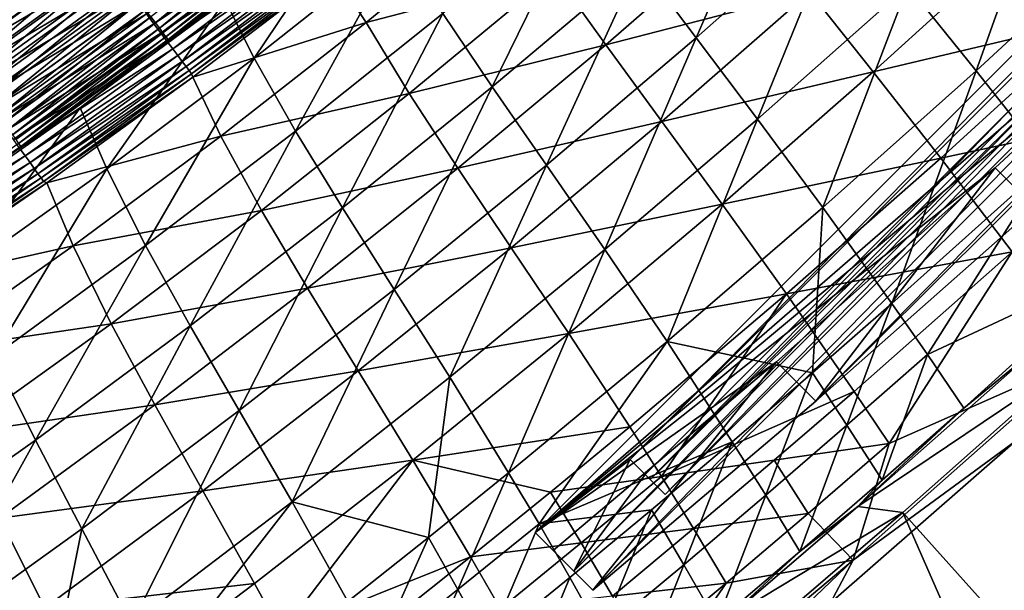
# Model space of a CAD drawing. Header units: metres. Extents: x -1 to 1402, y -1402 to 1.
# Tile 254 of 436: x 963 to 1034, y -1122 to -1082. Entities that reach past the tile are written whole.
import ezdxf

# ---------------------------------------------------------------- set-up
doc = ezdxf.new("R2010")
doc.units = ezdxf.units.M

msp = doc.modelspace()

# ---------------------------------------------------------------- linework, layer by layer
at = {"layer": 'None0'}
for points in [[(1018.079834, -1068.501099, -311.428162), (1007.734863, -1077.613281, -311.384033), (1011.798279, -1083.003296, -255.376282)], [(1018.079834, -1068.501099, -311.428162), (1011.798279, -1083.003296, -255.376282), (1022.329102, -1073.69165, -255.422134)], [(1037.46228, -1069.573853, -199.52623), (1026.915161, -1079.293945, -199.486191), (1031.81665, -1085.356567, -143.641724)], [(1037.46228, -1069.573853, -199.52623), (1031.81665, -1085.356567, -143.641724), (1042.592163, -1075.404663, -143.674484)], [(988.285339, -1072.401001, -468.780884), (978.108154, -1080.328491, -468.861053), (980.175354, -1084.443604, -423.484772)], [(988.285339, -1072.401001, -468.780884), (980.175354, -1084.443604, -423.484772), (990.524109, -1076.268799, -423.516235)], [(1004.022827, -1072.580933, -367.446075), (993.670288, -1081.249756, -367.405701), (997.204224, -1086.49939, -311.337006)], [(1004.022827, -1072.580933, -367.446075), (997.204224, -1086.49939, -311.337006), (1007.734863, -1077.613281, -311.384033)], [(985.75946, -1078.203247, -469.100159), (998.390137, -1073.5354, -423.829529), (988.190918, -1081.915771, -423.807892)], [(988.190918, -1081.915771, -423.807892), (998.390137, -1073.5354, -423.829529), (1001.6651, -1078.37085, -367.765228)], [(967.347046, -1074.239136, -491.407745), (957.02301, -1081.697266, -491.44046), (957.7005, -1082.646973, -490.335083)], [(967.347046, -1074.239136, -491.407745), (957.7005, -1082.646973, -490.335083), (968.048279, -1075.172119, -490.298584)], [(983.337708, -1074.152466, -484.037476), (973.021057, -1081.998657, -484.095551), (972.484802, -1081.2854, -485.60141)], [(973.128174, -1081.930542, -476.735565), (983.095703, -1073.642212, -478.187683), (972.795776, -1081.488281, -478.252319)], [(983.337708, -1074.152466, -484.037476), (983.846619, -1074.796265, -482.487061), (973.021057, -1081.998657, -484.095551)], [(973.128174, -1081.930542, -476.735565), (983.437439, -1074.074707, -476.667297), (983.095703, -1073.642212, -478.187683)], [(973.418518, -1082.316895, -475.19577), (983.437439, -1074.074707, -476.667297), (973.128174, -1081.930542, -476.735565)], [(973.418518, -1082.316895, -475.19577), (983.735535, -1074.451904, -475.123993), (983.437439, -1074.074707, -476.667297)], [(1022.329102, -1073.69165, -255.422134), (1011.798279, -1083.003296, -255.376282), (1016.18219, -1088.818359, -199.443268)], [(1022.329102, -1073.69165, -255.422134), (1016.18219, -1088.818359, -199.443268), (1026.915161, -1079.293945, -199.486191)], [(967.661011, -1074.869629, -494.773376), (957.321777, -1082.333252, -494.804749), (956.525208, -1081.216797, -495.883087)], [(968.455078, -1075.925781, -493.629211), (957.321777, -1082.333252, -494.804749), (967.661011, -1074.869629, -494.773376)], [(983.846619, -1074.796265, -482.487061), (973.515015, -1082.65564, -482.549164), (973.021057, -1081.998657, -484.095551)], [(973.666199, -1082.646362, -473.636902), (983.735535, -1074.451904, -475.123993), (973.418518, -1082.316895, -475.19577)], [(984.310364, -1075.382935, -480.89917), (973.515015, -1082.65564, -482.549164), (983.846619, -1074.796265, -482.487061)], [(973.666199, -1082.646362, -473.636902), (983.989441, -1074.773315, -473.561646), (983.735535, -1074.451904, -475.123993)], [(973.870605, -1082.918335, -472.062836), (983.989441, -1074.773315, -473.561646), (973.666199, -1082.646362, -473.636902)], [(973.870605, -1082.918335, -472.062836), (984.198486, -1075.037842, -471.984253), (983.989441, -1074.773315, -473.561646)], [(1001.6651, -1078.37085, -367.765228), (1015.721313, -1074.437012, -311.774292), (1005.325562, -1083.49231, -311.730988)], [(1005.325562, -1083.49231, -311.730988), (1015.721313, -1074.437012, -311.774292), (1019.922485, -1079.72229, -255.792694)], [(968.048279, -1075.172119, -490.298584), (957.7005, -1082.646973, -490.335083), (958.347778, -1083.554199, -489.177032)], [(968.048279, -1075.172119, -490.298584), (958.347778, -1083.554199, -489.177032), (968.718201, -1076.063354, -489.136658)], [(984.310364, -1075.382935, -480.89917), (973.965393, -1083.254639, -480.965302), (973.515015, -1082.65564, -482.549164)], [(974.031128, -1083.131836, -470.477478), (984.198486, -1075.037842, -471.984253), (973.870605, -1082.918335, -472.062836)], [(984.728149, -1075.911499, -479.277832), (973.965393, -1083.254639, -480.965302), (984.310364, -1075.382935, -480.89917)], [(974.031128, -1083.131836, -470.477478), (984.362122, -1075.244995, -470.395691), (984.198486, -1075.037842, -471.984253)], [(978.108154, -1080.328491, -468.861053), (984.362122, -1075.244995, -470.395691), (974.031128, -1083.131836, -470.477478)], [(1042.592163, -1075.404663, -143.674484), (1031.81665, -1085.356567, -143.641724), (1037.01062, -1091.925537, -87.917877)], [(968.455078, -1075.925781, -493.629211), (958.088623, -1083.407959, -493.66452), (957.321777, -1082.333252, -494.804749)], [(969.216492, -1076.938477, -492.42514), (958.088623, -1083.407959, -493.66452), (968.455078, -1075.925781, -493.629211)], [(968.718201, -1076.063354, -489.136658), (958.347778, -1083.554199, -489.177032), (958.963623, -1084.41748, -487.968872)], [(968.718201, -1076.063354, -489.136658), (958.963623, -1084.41748, -487.968872), (969.355408, -1076.911133, -487.924561)], [(984.728149, -1075.911499, -479.277832), (974.371399, -1083.794678, -479.347992), (973.965393, -1083.254639, -480.965302)], [(985.099243, -1076.380981, -477.627319), (974.371399, -1083.794678, -479.347992), (984.728149, -1075.911499, -479.277832)], [(985.099243, -1076.380981, -477.627319), (974.732422, -1084.27478, -477.701416), (974.371399, -1083.794678, -479.347992)], [(985.423035, -1076.790649, -475.951874), (974.732422, -1084.27478, -477.701416), (985.099243, -1076.380981, -477.627319)], [(990.524109, -1076.268799, -423.516235), (980.175354, -1084.443604, -423.484772), (983.136658, -1089.675293, -367.362823)], [(990.524109, -1076.268799, -423.516235), (983.136658, -1089.675293, -367.362823), (993.670288, -1081.249756, -367.405701)], [(1019.922485, -1079.72229, -255.792694), (1035.074829, -1075.770264, -199.923782), (1024.452759, -1085.424194, -199.884262)], [(1024.452759, -1085.424194, -199.884262), (1035.074829, -1075.770264, -199.923782), (1040.136963, -1081.711426, -144.101959)], [(969.216492, -1076.938477, -492.42514), (958.824097, -1084.438721, -492.464508), (958.088623, -1083.407959, -493.66452)], [(969.216492, -1076.938477, -492.42514), (969.943787, -1077.905884, -491.163757), (958.824097, -1084.438721, -492.464508)], [(969.355408, -1076.911133, -487.924561), (958.963623, -1084.41748, -487.968872), (959.546875, -1085.235107, -486.713196)], [(969.355408, -1076.911133, -487.924561), (959.546875, -1085.235107, -486.713196), (969.958679, -1077.713745, -486.664825)], [(985.423035, -1076.790649, -475.951874), (975.047791, -1084.694214, -476.029846), (974.732422, -1084.27478, -477.701416)], [(985.698914, -1077.139526, -474.255798), (975.047791, -1084.694214, -476.029846), (985.423035, -1076.790649, -475.951874)], [(969.958679, -1077.713745, -486.664825), (959.546875, -1085.235107, -486.713196), (960.096252, -1086.005127, -485.412537)], [(969.958679, -1077.713745, -486.664825), (960.096252, -1086.005127, -485.412537), (970.526794, -1078.469604, -485.360046)], [(985.698914, -1077.139526, -474.255798), (975.316772, -1085.052002, -474.337555), (975.047791, -1084.694214, -476.029846)], [(985.926025, -1077.42688, -472.543335), (975.316772, -1085.052002, -474.337555), (985.698914, -1077.139526, -474.255798)], [(985.926025, -1077.42688, -472.543335), (975.538818, -1085.347412, -472.628754), (975.316772, -1085.052002, -474.337555)], [(986.103882, -1077.651978, -470.818787), (975.538818, -1085.347412, -472.628754), (985.926025, -1077.42688, -472.543335)], [(986.103882, -1077.651978, -470.818787), (975.713257, -1085.579346, -470.907715), (975.538818, -1085.347412, -472.628754)], [(985.75946, -1078.203247, -469.100159), (975.713257, -1085.579346, -470.907715), (986.103882, -1077.651978, -470.818787)], [(1007.734863, -1077.613281, -311.384033), (997.204224, -1086.49939, -311.337006), (1001.083679, -1092.102417, -255.327484)], [(1007.734863, -1077.613281, -311.384033), (1001.083679, -1092.102417, -255.327484), (1011.798279, -1083.003296, -255.376282)], [(969.943787, -1077.905884, -491.163757), (959.526794, -1085.423584, -491.207336), (958.824097, -1084.438721, -492.464508)], [(969.943787, -1077.905884, -491.163757), (970.635681, -1078.82605, -489.8479), (959.526794, -1085.423584, -491.207336)], [(970.526794, -1078.469604, -485.360046), (960.096252, -1086.005127, -485.412537), (960.610596, -1086.726074, -484.069458)], [(970.526794, -1078.469604, -485.360046), (960.610596, -1086.726074, -484.069458), (971.058411, -1079.17688, -484.012787)], [(985.75946, -1078.203247, -469.100159), (975.796814, -1085.80127, -469.188904), (975.713257, -1085.579346, -470.907715)], [(975.796814, -1085.80127, -469.188904), (985.75946, -1078.203247, -469.100159), (988.190918, -1081.915771, -423.807892)], [(988.190918, -1081.915771, -423.807892), (1001.6651, -1078.37085, -367.765228), (991.278137, -1086.98584, -367.72821)], [(991.278137, -1086.98584, -367.72821), (1001.6651, -1078.37085, -367.765228), (1005.325562, -1083.49231, -311.730988)], [(970.635681, -1078.82605, -489.8479), (960.195435, -1086.360596, -489.895813), (959.526794, -1085.423584, -491.207336)], [(960.195435, -1086.360596, -489.895813), (970.635681, -1078.82605, -489.8479), (971.29071, -1079.697266, -488.480377)], [(971.058411, -1079.17688, -484.012787), (960.610596, -1086.726074, -484.069458), (961.088684, -1087.39624, -482.686493)], [(961.088684, -1087.39624, -482.686493), (971.552246, -1079.833984, -482.625641), (971.058411, -1079.17688, -484.012787)], [(960.828613, -1087.248047, -488.532684), (960.195435, -1086.360596, -489.895813), (971.29071, -1079.697266, -488.480377)], [(971.29071, -1079.697266, -488.480377), (971.907532, -1080.5177, -487.063934), (960.828613, -1087.248047, -488.532684)], [(961.529175, -1088.013672, -481.266205), (971.552246, -1079.833984, -482.625641), (961.088684, -1087.39624, -482.686493)], [(961.529175, -1088.013672, -481.266205), (972.007141, -1080.439087, -481.201172), (971.552246, -1079.833984, -482.625641)], [(1005.325562, -1083.49231, -311.730988), (1019.922485, -1079.72229, -255.792694), (1009.335205, -1088.972046, -255.748123)], [(1009.335205, -1088.972046, -255.748123), (1019.922485, -1079.72229, -255.792694), (1024.452759, -1085.424194, -199.884262)], [(1026.915161, -1079.293945, -199.486191), (1016.18219, -1088.818359, -199.443268), (1020.855164, -1095.124634, -143.606583)], [(1026.915161, -1079.293945, -199.486191), (1020.855164, -1095.124634, -143.606583), (1031.81665, -1085.356567, -143.641724)], [(971.907532, -1080.5177, -487.063934), (961.42511, -1088.083984, -487.120728), (960.828613, -1087.248047, -488.532684)], [(971.907532, -1080.5177, -487.063934), (972.484802, -1081.2854, -485.60141), (961.42511, -1088.083984, -487.120728)], [(961.931152, -1088.577026, -479.811401), (972.007141, -1080.439087, -481.201172), (961.529175, -1088.013672, -481.266205)], [(961.931152, -1088.577026, -479.811401), (972.421875, -1080.990967, -479.742157), (972.007141, -1080.439087, -481.201172)], [(978.108154, -1080.328491, -468.861053), (967.746704, -1087.998169, -468.952393), (969.651978, -1092.360474, -423.451355)], [(967.746704, -1087.998169, -468.952393), (978.108154, -1080.328491, -468.861053), (974.031128, -1083.131836, -470.477478)], [(978.108154, -1080.328491, -468.861053), (969.651978, -1092.360474, -423.451355), (980.175354, -1084.443604, -423.484772)], [(972.484802, -1081.2854, -485.60141), (961.983521, -1088.866577, -485.66272), (961.42511, -1088.083984, -487.120728)], [(962.293762, -1089.085327, -478.325714), (972.421875, -1080.990967, -479.742157), (961.931152, -1088.577026, -479.811401)], [(972.484802, -1081.2854, -485.60141), (973.021057, -1081.998657, -484.095551), (961.983521, -1088.866577, -485.66272)], [(962.293762, -1089.085327, -478.325714), (972.795776, -1081.488281, -478.252319), (972.421875, -1080.990967, -479.742157)], [(993.670288, -1081.249756, -367.405701), (983.136658, -1089.675293, -367.362823), (986.492859, -1095.155396, -311.287201)], [(993.670288, -1081.249756, -367.405701), (986.492859, -1095.155396, -311.287201), (997.204224, -1086.49939, -311.337006)], [(973.021057, -1081.998657, -484.095551), (962.502563, -1089.593994, -484.161438), (961.983521, -1088.866577, -485.66272)], [(962.616455, -1089.53772, -476.813049), (972.795776, -1081.488281, -478.252319), (962.293762, -1089.085327, -478.325714)], [(973.515015, -1082.65564, -482.549164), (962.502563, -1089.593994, -484.161438), (973.021057, -1081.998657, -484.095551)], [(962.616455, -1089.53772, -476.813049), (973.128174, -1081.930542, -476.735565), (972.795776, -1081.488281, -478.252319)], [(962.898743, -1089.93335, -475.277283), (973.128174, -1081.930542, -476.735565), (962.616455, -1089.53772, -476.813049)], [(962.898743, -1089.93335, -475.277283), (973.418518, -1082.316895, -475.19577), (973.128174, -1081.930542, -476.735565)], [(975.796814, -1085.80127, -469.188904), (988.190918, -1081.915771, -423.807892), (977.810059, -1090.028809, -423.785461)], [(977.810059, -1090.028809, -423.785461), (988.190918, -1081.915771, -423.807892), (991.278137, -1086.98584, -367.72821)], [(1024.452759, -1085.424194, -199.884262), (1040.136963, -1081.711426, -144.101959), (1029.284302, -1091.595703, -144.070358)], [(1029.284302, -1091.595703, -144.070358), (1040.136963, -1081.711426, -144.101959), (1045.503784, -1088.122437, -88.397797)], [(973.515015, -1082.65564, -482.549164), (962.980896, -1090.264282, -482.619659), (962.502563, -1089.593994, -484.161438)], [(963.139893, -1090.271362, -473.722321), (973.418518, -1082.316895, -475.19577), (962.898743, -1089.93335, -475.277283)], [(973.965393, -1083.254639, -480.965302), (962.980896, -1090.264282, -482.619659), (973.515015, -1082.65564, -482.549164)], [(963.139893, -1090.271362, -473.722321), (973.666199, -1082.646362, -473.636902), (973.418518, -1082.316895, -475.19577)], [(963.339478, -1090.551025, -472.152039), (973.666199, -1082.646362, -473.636902), (963.139893, -1090.271362, -473.722321)], [(963.339478, -1090.551025, -472.152039), (973.870605, -1082.918335, -472.062836), (973.666199, -1082.646362, -473.636902)], [(973.965393, -1083.254639, -480.965302), (963.417297, -1090.875977, -481.040375), (962.980896, -1090.264282, -482.619659)], [(963.496765, -1090.771484, -470.570313), (973.870605, -1082.918335, -472.062836), (963.339478, -1090.551025, -472.152039)], [(974.371399, -1083.794678, -479.347992), (963.417297, -1090.875977, -481.040375), (973.965393, -1083.254639, -480.965302)], [(963.496765, -1090.771484, -470.570313), (974.031128, -1083.131836, -470.477478), (973.870605, -1082.918335, -472.062836)], [(967.746704, -1087.998169, -468.952393), (974.031128, -1083.131836, -470.477478), (963.496765, -1090.771484, -470.570313)], [(1011.798279, -1083.003296, -255.376282), (1001.083679, -1092.102417, -255.327484), (1005.266418, -1098.143188, -199.397598)], [(1011.798279, -1083.003296, -255.376282), (1005.266418, -1098.143188, -199.397598), (1016.18219, -1088.818359, -199.443268)], [(974.371399, -1083.794678, -479.347992), (963.811035, -1091.427734, -479.427582), (963.417297, -1090.875977, -481.040375)], [(974.732422, -1084.27478, -477.701416), (963.811035, -1091.427734, -479.427582), (974.371399, -1083.794678, -479.347992)], [(991.278137, -1086.98584, -367.72821), (1005.325562, -1083.49231, -311.730988), (994.754639, -1092.319336, -311.685913)], [(994.754639, -1092.319336, -311.685913), (1005.325562, -1083.49231, -311.730988), (1009.335205, -1088.972046, -255.748123)], [(974.732422, -1084.27478, -477.701416), (964.161499, -1091.918823, -477.785522), (963.811035, -1091.427734, -479.427582)], [(975.047791, -1084.694214, -476.029846), (964.161499, -1091.918823, -477.785522), (974.732422, -1084.27478, -477.701416)], [(975.047791, -1084.694214, -476.029846), (964.467957, -1092.348389, -476.118378), (964.161499, -1091.918823, -477.785522)], [(975.316772, -1085.052002, -474.337555), (964.467957, -1092.348389, -476.118378), (975.047791, -1084.694214, -476.029846)], [(980.175354, -1084.443604, -423.484772), (969.651978, -1092.360474, -423.451355), (972.426514, -1097.854736, -367.317566)], [(980.175354, -1084.443604, -423.484772), (972.426514, -1097.854736, -367.317566), (983.136658, -1089.675293, -367.362823)], [(975.316772, -1085.052002, -474.337555), (964.729919, -1092.715454, -474.430359), (964.467957, -1092.348389, -476.118378)], [(975.538818, -1085.347412, -472.628754), (964.729919, -1092.715454, -474.430359), (975.316772, -1085.052002, -474.337555)], [(975.538818, -1085.347412, -472.628754), (964.946655, -1093.019165, -472.725708), (964.729919, -1092.715454, -474.430359)], [(975.713257, -1085.579346, -470.907715), (964.946655, -1093.019165, -472.725708), (975.538818, -1085.347412, -472.628754)], [(1009.335205, -1088.972046, -255.748123), (1024.452759, -1085.424194, -199.884262), (1013.657349, -1094.881836, -199.842987)], [(1013.657349, -1094.881836, -199.842987), (1024.452759, -1085.424194, -199.884262), (1029.284302, -1091.595703, -144.070358)], [(1031.81665, -1085.356567, -143.641724), (1020.855164, -1095.124634, -143.606583), (1025.78418, -1101.986328, -87.895401)], [(1031.81665, -1085.356567, -143.641724), (1025.78418, -1101.986328, -87.895401), (1037.01062, -1091.925537, -87.917877)], [(975.713257, -1085.579346, -470.907715), (965.117615, -1093.258667, -471.008667), (964.946655, -1093.019165, -472.725708)], [(975.796814, -1085.80127, -469.188904), (965.117615, -1093.258667, -471.008667), (975.713257, -1085.579346, -470.907715)], [(975.796814, -1085.80127, -469.188904), (965.359802, -1093.370361, -469.292145), (965.117615, -1093.258667, -471.008667)], [(965.359802, -1093.370361, -469.292145), (975.796814, -1085.80127, -469.188904), (977.810059, -1090.028809, -423.785461)], [(997.204224, -1086.49939, -311.337006), (986.492859, -1095.155396, -311.287201), (990.189209, -1100.984863, -255.275848)], [(997.204224, -1086.49939, -311.337006), (990.189209, -1100.984863, -255.275848), (1001.083679, -1092.102417, -255.327484)], [(977.810059, -1090.028809, -423.785461), (991.278137, -1086.98584, -367.72821), (980.709595, -1095.34668, -367.689758)], [(980.709595, -1095.34668, -367.689758), (991.278137, -1086.98584, -367.72821), (994.754639, -1092.319336, -311.685913)], [(967.746704, -1087.998169, -468.952393), (957.221741, -1095.395874, -469.054749), (958.960999, -1100.015869, -423.416107)], [(957.221741, -1095.395874, -469.054749), (967.746704, -1087.998169, -468.952393), (963.496765, -1090.771484, -470.570313)], [(967.746704, -1087.998169, -468.952393), (958.960999, -1100.015869, -423.416107), (969.651978, -1092.360474, -423.451355)], [(1029.284302, -1091.595703, -144.070358), (1045.503784, -1088.122437, -88.397797), (1034.387939, -1098.287964, -88.379356)], [(994.754639, -1092.319336, -311.685913), (1009.335205, -1088.972046, -255.748123), (998.573486, -1098.006226, -255.701721)], [(998.573486, -1098.006226, -255.701721), (1009.335205, -1088.972046, -255.748123), (1013.657349, -1094.881836, -199.842987)], [(1016.18219, -1088.818359, -199.443268), (1005.266418, -1098.143188, -199.397598), (1009.709595, -1104.705322, -143.569122)], [(1016.18219, -1088.818359, -199.443268), (1009.709595, -1104.705322, -143.569122), (1020.855164, -1095.124634, -143.606583)], [(983.136658, -1089.675293, -367.362823), (972.426514, -1097.854736, -367.317566), (975.604492, -1103.578491, -311.234741)], [(983.136658, -1089.675293, -367.362823), (975.604492, -1103.578491, -311.234741), (986.492859, -1095.155396, -311.287201)], [(965.359802, -1093.370361, -469.292145), (977.810059, -1090.028809, -423.785461), (967.247009, -1097.866089, -423.762238)], [(967.247009, -1097.866089, -423.762238), (977.810059, -1090.028809, -423.785461), (980.709595, -1095.34668, -367.689758)], [(963.811035, -1091.427734, -479.427582), (952.672668, -1098.239258, -481.12442), (963.417297, -1090.875977, -481.040375)], [(952.765686, -1098.156372, -470.674377), (963.496765, -1090.771484, -470.570313), (963.339478, -1090.551025, -472.152039)], [(957.221741, -1095.395874, -469.054749), (963.496765, -1090.771484, -470.570313), (952.765686, -1098.156372, -470.674377)], [(963.811035, -1091.427734, -479.427582), (953.05365, -1098.803101, -479.516754), (952.672668, -1098.239258, -481.12442)], [(964.161499, -1091.918823, -477.785522), (953.05365, -1098.803101, -479.516754), (963.811035, -1091.427734, -479.427582)], [(1013.657349, -1094.881836, -199.842987), (1029.284302, -1091.595703, -144.070358), (1018.254761, -1101.292969, -144.037354)], [(1018.254761, -1101.292969, -144.037354), (1029.284302, -1091.595703, -144.070358), (1034.387939, -1098.287964, -88.379356)], [(964.161499, -1091.918823, -477.785522), (953.393127, -1099.30542, -477.8797), (953.05365, -1098.803101, -479.516754)], [(964.467957, -1092.348389, -476.118378), (953.393127, -1099.30542, -477.8797), (964.161499, -1091.918823, -477.785522)], [(964.467957, -1092.348389, -476.118378), (953.690491, -1099.745361, -476.217499), (953.393127, -1099.30542, -477.8797)], [(964.729919, -1092.715454, -474.430359), (953.690491, -1099.745361, -476.217499), (964.467957, -1092.348389, -476.118378)], [(969.651978, -1092.360474, -423.451355), (958.960999, -1100.015869, -423.416107), (961.546265, -1105.784424, -367.27002)], [(969.651978, -1092.360474, -423.451355), (961.546265, -1105.784424, -367.27002), (972.426514, -1097.854736, -367.317566)], [(980.709595, -1095.34668, -367.689758), (994.754639, -1092.319336, -311.685913), (984.003967, -1100.906616, -311.639069)], [(984.003967, -1100.906616, -311.639069), (994.754639, -1092.319336, -311.685913), (998.573486, -1098.006226, -255.701721)], [(1001.083679, -1092.102417, -255.327484), (990.189209, -1100.984863, -255.275848), (994.170715, -1107.264648, -199.349243)], [(1001.083679, -1092.102417, -255.327484), (994.170715, -1107.264648, -199.349243), (1005.266418, -1098.143188, -199.397598)], [(1037.01062, -1091.925537, -87.917877), (1025.78418, -1101.986328, -87.895401), (1028.333374, -1105.643799, -60.102352)], [(1037.01062, -1091.925537, -87.917877), (1028.333374, -1105.643799, -60.102352), (1042.47168, -1099.044189, -32.345814)], [(964.729919, -1092.715454, -474.430359), (953.945129, -1100.12207, -474.534302), (953.690491, -1099.745361, -476.217499)], [(964.946655, -1093.019165, -472.725708), (953.945129, -1100.12207, -474.534302), (964.729919, -1092.715454, -474.430359)], [(964.946655, -1093.019165, -472.725708), (954.156372, -1100.43457, -472.834351), (953.945129, -1100.12207, -474.534302)], [(965.117615, -1093.258667, -471.008667), (954.156372, -1100.43457, -472.834351), (964.946655, -1093.019165, -472.725708)], [(965.117615, -1093.258667, -471.008667), (954.323608, -1100.682007, -471.121765), (954.156372, -1100.43457, -472.834351)], [(965.359802, -1093.370361, -469.292145), (954.323608, -1100.682007, -471.121765), (965.117615, -1093.258667, -471.008667)], [(965.359802, -1093.370361, -469.292145), (954.79187, -1100.647583, -469.406921), (954.323608, -1100.682007, -471.121765)], [(954.79187, -1100.647583, -469.406921), (965.359802, -1093.370361, -469.292145), (967.247009, -1097.866089, -423.762238)], [(967.247009, -1097.866089, -423.762238), (980.709595, -1095.34668, -367.689758), (969.959106, -1103.445313, -367.649933)], [(969.959106, -1103.445313, -367.649933), (980.709595, -1095.34668, -367.689758), (984.003967, -1100.906616, -311.639069)], [(986.492859, -1095.155396, -311.287201), (975.604492, -1103.578491, -311.234741), (979.117371, -1109.648071, -255.221466)], [(986.492859, -1095.155396, -311.287201), (979.117371, -1109.648071, -255.221466), (990.189209, -1100.984863, -255.275848)], [(998.573486, -1098.006226, -255.701721), (1013.657349, -1094.881836, -199.842987), (1002.687439, -1104.136108, -199.800003)], [(1002.687439, -1104.136108, -199.800003), (1013.657349, -1094.881836, -199.842987), (1018.254761, -1101.292969, -144.037354)], [(1020.855164, -1095.124634, -143.606583), (1009.709595, -1104.705322, -143.569122), (1020.100037, -1106.950562, -87.883568)], [(1020.855164, -1095.124634, -143.606583), (1020.100037, -1106.950562, -87.883568), (1025.78418, -1101.986328, -87.895401)], [(954.79187, -1100.647583, -469.406921), (967.247009, -1097.866089, -423.762238), (956.509888, -1105.426758, -423.738342)], [(956.509888, -1105.426758, -423.738342), (967.247009, -1097.866089, -423.762238), (969.959106, -1103.445313, -367.649933)], [(972.426514, -1097.854736, -367.317566), (961.546265, -1105.784424, -367.27002), (964.544495, -1111.764648, -311.179688)], [(972.426514, -1097.854736, -367.317566), (964.544495, -1111.764648, -311.179688), (975.604492, -1103.578491, -311.234741)], [(984.003967, -1100.906616, -311.639069), (998.573486, -1098.006226, -255.701721), (987.634338, -1106.815308, -255.653519)], [(987.634338, -1106.815308, -255.653519), (998.573486, -1098.006226, -255.701721), (1002.687439, -1104.136108, -199.800003)], [(1005.266418, -1098.143188, -199.397598), (994.170715, -1107.264648, -199.349243), (998.38208, -1114.094604, -143.529434)], [(1005.266418, -1098.143188, -199.397598), (998.38208, -1114.094604, -143.529434), (1009.709595, -1104.705322, -143.569122)], [(1018.254761, -1101.292969, -144.037354), (1034.387939, -1098.287964, -88.379356), (1023.088806, -1108.274658, -88.360092)], [(1034.387939, -1098.287964, -88.379356), (1025.581177, -1111.999756, -60.584484), (1023.088806, -1108.274658, -88.360092)], [(1034.387939, -1098.287964, -88.379356), (1039.310791, -1105.927368, -32.845219), (1025.581177, -1111.999756, -60.584484)], [(1042.47168, -1099.044189, -32.345814), (1028.333374, -1105.643799, -60.102352), (1030.934204, -1109.463989, -32.341137)], [(1036.050415, -1105.2854, -30.954941), (1042.47168, -1099.044189, -32.345814), (1030.934204, -1109.463989, -32.341137)], [(969.959106, -1103.445313, -367.649933), (984.003967, -1100.906616, -311.639069), (973.073486, -1109.246826, -311.590576)], [(973.073486, -1109.246826, -311.590576), (984.003967, -1100.906616, -311.639069), (987.634338, -1106.815308, -255.653519)], [(990.189209, -1100.984863, -255.275848), (979.117371, -1109.648071, -255.221466), (982.896667, -1116.17981, -199.298309)], [(990.189209, -1100.984863, -255.275848), (982.896667, -1116.17981, -199.298309), (994.170715, -1107.264648, -199.349243)], [(1002.687439, -1104.136108, -199.800003), (1018.254761, -1101.292969, -144.037354), (1007.048584, -1110.797852, -144.003006)], [(1007.048584, -1110.797852, -144.003006), (1018.254761, -1101.292969, -144.037354), (1009.306702, -1114.355713, -116.151505)], [(1018.254761, -1101.292969, -144.037354), (1023.088806, -1108.274658, -88.360092), (1009.306702, -1114.355713, -116.151505)], [(1025.78418, -1101.986328, -87.895401), (1020.100037, -1106.950562, -87.883568), (1022.573059, -1110.694702, -60.094677)], [(1025.78418, -1101.986328, -87.895401), (1022.573059, -1110.694702, -60.094677), (1028.333374, -1105.643799, -60.102352)], [(956.509888, -1105.426758, -423.738342), (969.959106, -1103.445313, -367.649933), (959.033813, -1111.280151, -367.608826)], [(959.033813, -1111.280151, -367.608826), (969.959106, -1103.445313, -367.649933), (973.073486, -1109.246826, -311.590576)], [(975.604492, -1103.578491, -311.234741), (964.544495, -1111.764648, -311.179688), (967.87262, -1118.087524, -255.164444)], [(975.604492, -1103.578491, -311.234741), (967.87262, -1118.087524, -255.164444), (979.117371, -1109.648071, -255.221466)], [(987.634338, -1106.815308, -255.653519), (1002.687439, -1104.136108, -199.800003), (991.541626, -1113.179565, -199.755356)], [(991.541626, -1113.179565, -199.755356), (1002.687439, -1104.136108, -199.800003), (1007.048584, -1110.797852, -144.003006)], [(1009.709595, -1104.705322, -143.569122), (998.38208, -1114.094604, -143.529434), (1000.556335, -1117.746582, -115.666985)], [(1014.368896, -1111.869873, -87.871338), (1009.709595, -1104.705322, -143.569122), (1000.556335, -1117.746582, -115.666985)], [(1009.709595, -1104.705322, -143.569122), (1014.368896, -1111.869873, -87.871338), (1020.100037, -1106.950562, -87.883568)], [(961.546265, -1105.784424, -367.27002), (953.318604, -1119.709473, -311.122162), (964.544495, -1111.764648, -311.179688)], [(1028.333374, -1105.643799, -60.102352), (1022.573059, -1110.694702, -60.094677), (1025.09082, -1114.610718, -32.338577)], [(1034.650146, -1111.811157, -32.132107), (1023.006714, -1120.336426, -32.845219), (1039.310791, -1105.927368, -32.845219)], [(1039.310791, -1105.927368, -32.845219), (1023.006714, -1120.336426, -32.845219), (1025.581177, -1111.999756, -60.584484)], [(1023.35199, -1116.508911, -30.953205), (1036.050415, -1105.2854, -30.954941), (1030.934204, -1109.463989, -32.341137)], [(1023.35199, -1116.508911, -30.953205), (1038.716431, -1106.165039, -29.54631), (1036.050415, -1105.2854, -30.954941)], [(1028.333374, -1105.643799, -60.102352), (1025.09082, -1114.610718, -32.338577), (1030.934204, -1109.463989, -32.341137)], [(1026.570435, -1116.934204, -29.547909), (1038.716431, -1106.165039, -29.54631), (1023.35199, -1116.508911, -30.953205)], [(1038.716431, -1106.165039, -29.54631), (1026.570435, -1116.934204, -29.547909), (1060.689697, -1155.011475)], [(973.073486, -1109.246826, -311.590576), (987.634338, -1106.815308, -255.653519), (976.518127, -1115.393311, -255.603607)], [(976.518127, -1115.393311, -255.603607), (987.634338, -1106.815308, -255.653519), (991.541626, -1113.179565, -199.755356)], [(994.170715, -1107.264648, -199.349243), (982.896667, -1116.17981, -199.298309), (992.650208, -1118.716553, -143.508774)], [(994.170715, -1107.264648, -199.349243), (992.650208, -1118.716553, -143.508774), (998.38208, -1114.094604, -143.529434)], [(1020.100037, -1106.950562, -87.883568), (1014.368896, -1111.869873, -87.871338), (1016.764771, -1115.70166, -60.086704)], [(1020.100037, -1106.950562, -87.883568), (1016.764771, -1115.70166, -60.086704), (1022.573059, -1110.694702, -60.094677)], [(1009.306702, -1114.355713, -116.151505), (1023.088806, -1108.274658, -88.360092), (1017.370911, -1113.199707, -88.350159)], [(1023.088806, -1108.274658, -88.360092), (1025.581177, -1111.999756, -60.584484), (1017.370911, -1113.199707, -88.350159)], [(959.033813, -1111.280151, -367.608826), (973.073486, -1109.246826, -311.590576), (961.969177, -1117.338013, -311.540497)], [(961.969177, -1117.338013, -311.540497), (973.073486, -1109.246826, -311.590576), (976.518127, -1115.393311, -255.603607)], [(1030.934204, -1109.463989, -32.341137), (1025.09082, -1114.610718, -32.338577), (1023.35199, -1116.508911, -30.953205)], [(979.117371, -1109.648071, -255.221466), (967.87262, -1118.087524, -255.164444), (971.447632, -1124.884155, -199.244888)], [(979.117371, -1109.648071, -255.221466), (971.447632, -1124.884155, -199.244888), (982.896667, -1116.17981, -199.298309)], [(991.541626, -1113.179565, -199.755356), (1007.048584, -1110.797852, -144.003006), (1001.379272, -1115.47644, -143.985321)], [(1001.379272, -1115.47644, -143.985321), (1007.048584, -1110.797852, -144.003006), (1009.306702, -1114.355713, -116.151505)], [(1022.573059, -1110.694702, -60.094677), (1016.764771, -1115.70166, -60.086704), (1019.198059, -1119.714355, -32.335873)], [(1022.573059, -1110.694702, -60.094677), (1019.198059, -1119.714355, -32.335873), (1025.09082, -1114.610718, -32.338577)], [(964.544495, -1111.764648, -311.179688), (953.318604, -1119.709473, -311.122162), (956.459717, -1126.298828, -255.104904)], [(964.544495, -1111.764648, -311.179688), (956.459717, -1126.298828, -255.104904), (967.87262, -1118.087524, -255.164444)], [(1000.556335, -1117.746582, -115.666985), (1008.591064, -1116.743774, -87.858719), (1014.368896, -1111.869873, -87.871338)], [(1008.591064, -1116.743774, -87.858719), (1010.908752, -1120.664307, -60.078438), (1014.368896, -1111.869873, -87.871338)], [(1014.368896, -1111.869873, -87.871338), (1010.908752, -1120.664307, -60.078438), (1016.764771, -1115.70166, -60.086704)], [(1017.370911, -1113.199707, -88.350159), (1025.581177, -1111.999756, -60.584484), (1019.786255, -1117.010742, -60.579006)], [(1025.581177, -1111.999756, -60.584484), (1023.006714, -1120.336426, -32.845219), (1019.786255, -1117.010742, -60.579006)], [(1034.650146, -1111.811157, -32.132107), (1061.18103, -1155.610107, -3), (1021.389038, -1123.380371, -32.133934)], [(1034.650146, -1111.811157, -32.132107), (1021.389038, -1123.380371, -32.133934), (1023.006714, -1120.336426, -32.845219)], [(976.518127, -1115.393311, -255.603607), (991.541626, -1113.179565, -199.755356), (980.22052, -1122.007202, -199.709122)], [(980.22052, -1122.007202, -199.709122), (991.541626, -1113.179565, -199.755356), (982.145569, -1125.527344, -171.803787)], [(991.541626, -1113.179565, -199.755356), (995.665833, -1120.10498, -143.967316), (982.145569, -1125.527344, -171.803787)], [(995.665833, -1120.10498, -143.967316), (991.541626, -1113.179565, -199.755356), (1001.379272, -1115.47644, -143.985321)], [(1009.306702, -1114.355713, -116.151505), (1017.370911, -1113.199707, -88.350159), (1011.607727, -1118.078491, -88.340034)], [(1011.607727, -1118.078491, -88.340034), (1017.370911, -1113.199707, -88.350159), (1019.786255, -1117.010742, -60.579006)], [(998.38208, -1114.094604, -143.529434), (992.650208, -1118.716553, -143.508774), (994.757874, -1122.445313, -115.649658)], [(998.38208, -1114.094604, -143.529434), (994.757874, -1122.445313, -115.649658), (1000.556335, -1117.746582, -115.666985)], [(1001.379272, -1115.47644, -143.985321), (1009.306702, -1114.355713, -116.151505), (1003.570801, -1119.107544, -116.137184)], [(1003.570801, -1119.107544, -116.137184), (1009.306702, -1114.355713, -116.151505), (1011.607727, -1118.078491, -88.340034)], [(1025.09082, -1114.610718, -32.338577), (1019.198059, -1119.714355, -32.335873), (1023.35199, -1116.508911, -30.953205)], [(961.969177, -1117.338013, -311.540497), (976.518127, -1115.393311, -255.603607), (965.229309, -1123.737427, -255.552094)], [(965.229309, -1123.737427, -255.552094), (976.518127, -1115.393311, -255.603607), (980.22052, -1122.007202, -199.709122)], [(995.665833, -1120.10498, -143.967316), (1001.379272, -1115.47644, -143.985321), (1003.570801, -1119.107544, -116.137184)], [(1016.764771, -1115.70166, -60.086704), (1010.908752, -1120.664307, -60.078438), (1013.256165, -1124.774414, -32.333012)], [(1016.764771, -1115.70166, -60.086704), (1013.256165, -1124.774414, -32.333012), (1019.198059, -1119.714355, -32.335873)], [(982.896667, -1116.17981, -199.298309), (971.447632, -1124.884155, -199.244888), (973.301636, -1128.500854, -171.328217)], [(986.873291, -1123.289307, -143.487564), (982.896667, -1116.17981, -199.298309), (973.301636, -1128.500854, -171.328217)], [(982.896667, -1116.17981, -199.298309), (986.873291, -1123.289307, -143.487564), (992.650208, -1118.716553, -143.508774)], [(1023.35199, -1116.508911, -30.953205), (1019.198059, -1119.714355, -32.335873), (1014.048523, -1124.475098, -30.951811)], [(1014.048523, -1124.475098, -30.951811), (1026.570435, -1116.934204, -29.547909), (1023.35199, -1116.508911, -30.953205)], [(1008.591064, -1116.743774, -87.858719), (1000.556335, -1117.746582, -115.666985), (1002.766357, -1121.571899, -87.845711)], [(1005.004761, -1125.582153, -60.069878), (1008.591064, -1116.743774, -87.858719), (1002.766357, -1121.571899, -87.845711)], [(1010.908752, -1120.664307, -60.078438), (1008.591064, -1116.743774, -87.858719), (1005.004761, -1125.582153, -60.069878)], [(1019.786255, -1117.010742, -60.579006), (1013.945007, -1121.976563, -60.573406), (1011.607727, -1118.078491, -88.340034)], [(1023.006714, -1120.336426, -32.845219), (1013.945007, -1121.976563, -60.573406), (1019.786255, -1117.010742, -60.579006)], [(1015.506348, -1126.421509, -29.549511), (1026.570435, -1116.934204, -29.547909), (1014.048523, -1124.475098, -30.951811)], [(1026.570435, -1116.934204, -29.547909), (1015.506348, -1126.421509, -29.549511), (1048.03186, -1165.883911)], [(1026.570435, -1116.934204, -29.547909), (1048.03186, -1165.883911), (1060.689697, -1155.011475)], [(950.697205, -1125.178833, -311.488922), (961.969177, -1117.338013, -311.540497), (965.229309, -1123.737427, -255.552094)], [(1000.556335, -1117.746582, -115.666985), (994.757874, -1122.445313, -115.649658), (996.894897, -1126.353882, -87.832314)], [(1002.766357, -1121.571899, -87.845711), (1000.556335, -1117.746582, -115.666985), (996.894897, -1126.353882, -87.832314)], [(967.87262, -1118.087524, -255.164444), (956.459717, -1126.298828, -255.104904), (965.658752, -1129.155762, -199.217285)], [(967.87262, -1118.087524, -255.164444), (965.658752, -1129.155762, -199.217285), (971.447632, -1124.884155, -199.244888)], [(1011.607727, -1118.078491, -88.340034), (1005.799316, -1122.910522, -88.329712), (1003.570801, -1119.107544, -116.137184)], [(1013.945007, -1121.976563, -60.573406), (1005.799316, -1122.910522, -88.329712), (1011.607727, -1118.078491, -88.340034)], [(992.650208, -1118.716553, -143.508774), (986.873291, -1123.289307, -143.487564), (988.913757, -1127.096191, -115.631874)], [(992.650208, -1118.716553, -143.508774), (988.913757, -1127.096191, -115.631874), (994.757874, -1122.445313, -115.649658)], [(1003.570801, -1119.107544, -116.137184), (997.790405, -1123.810791, -116.122604), (995.665833, -1120.10498, -143.967316)], [(1005.799316, -1122.910522, -88.329712), (997.790405, -1123.810791, -116.122604), (1003.570801, -1119.107544, -116.137184)], [(1019.198059, -1119.714355, -32.335873), (1013.256165, -1124.774414, -32.333012), (1014.048523, -1124.475098, -30.951811)], [(995.665833, -1120.10498, -143.967316), (989.908508, -1124.682861, -143.949005), (982.145569, -1125.527344, -171.803787)], [(997.790405, -1123.810791, -116.122604), (989.908508, -1124.682861, -143.949005), (995.665833, -1120.10498, -143.967316)], [(1023.006714, -1120.336426, -32.845219), (1008.430603, -1134.269287, -32.13591), (1004.112549, -1136.21814, -32.845226)], [(1023.006714, -1120.336426, -32.845219), (1004.112549, -1136.21814, -32.845226), (1013.945007, -1121.976563, -60.573406)], [(1007.265076, -1129.790405, -32.329994), (1010.908752, -1120.664307, -60.078438), (1005.004761, -1125.582153, -60.069878)], [(1013.256165, -1124.774414, -32.333012), (1010.908752, -1120.664307, -60.078438), (1007.265076, -1129.790405, -32.329994)], [(1021.389038, -1123.380371, -32.133934), (1008.430603, -1134.269287, -32.13591), (1023.006714, -1120.336426, -32.845219)], [(974.4953, -1126.338989, -199.68544), (965.229309, -1123.737427, -255.552094), (980.22052, -1122.007202, -199.709122)], [(982.145569, -1125.527344, -171.803787), (974.4953, -1126.338989, -199.68544), (980.22052, -1122.007202, -199.709122)], [(999.052979, -1130.454712, -60.061024), (1002.766357, -1121.571899, -87.845711), (996.894897, -1126.353882, -87.832314)], [(999.052979, -1130.454712, -60.061024), (1005.004761, -1125.582153, -60.069878), (1002.766357, -1121.571899, -87.845711)], [(1004.112549, -1136.21814, -32.845226), (1008.057556, -1126.896606, -60.567692), (1013.945007, -1121.976563, -60.573406)], [(1013.945007, -1121.976563, -60.573406), (1008.057556, -1126.896606, -60.567692), (1005.799316, -1122.910522, -88.329712)], [(994.757874, -1122.445313, -115.649658), (988.913757, -1127.096191, -115.631874), (990.976868, -1131.089111, -87.818542)], [(996.894897, -1126.353882, -87.832314), (994.757874, -1122.445313, -115.649658), (990.976868, -1131.089111, -87.818542)]]:
    msp.add_3dface(points, dxfattribs=at)
at = {"layer": 'None012345'}
for points in [[(1118.357178, -1000.270325, -101.736519), (1063.494629, -1063.517822, -103.105339), (1000.270325, -1118.357178, -101.736519)], [(1118.357178, -1000.270325, -101.736519), (1000.270325, -1118.357178, -101.736519), (1007.078796, -1113.144775, -94.610573)], [(1118.357178, -1000.270325, -101.736519), (1007.078796, -1113.144775, -94.610573), (1113.144775, -1007.078796, -94.610573)], [(1003.035339, -1121.122192, -77.047859), (1121.122192, -1003.035339, -77.047859), (1114.216431, -1008.150452, -85.041931)], [(1003.035339, -1121.122192, -77.047859), (1004.390076, -1122.476929, -77.081299), (1121.122192, -1003.035339, -77.047859)], [(1004.390076, -1122.476929, -77.081299), (1122.801392, -1004.714539, -77.08931), (1121.122192, -1003.035339, -77.047859)], [(1004.390076, -1122.476929, -77.081299), (1020.356323, -1108.984497, -77.111839), (1122.801392, -1004.714539, -77.08931)], [(1020.356323, -1108.984497, -77.111839), (1109.208496, -1020.595642, -77.117554), (1122.801392, -1004.714539, -77.08931)], [(1113.144775, -1007.078796, -94.610573), (1007.078796, -1113.144775, -94.610573), (1008.51062, -1114.57666, -94.610573)], [(1114.57666, -1008.51062, -94.610573), (1113.144775, -1007.078796, -94.610573), (1008.51062, -1114.57666, -94.610573)], [(1003.035339, -1121.122192, -77.047859), (1114.216431, -1008.150452, -85.041931), (1008.150452, -1114.216431, -85.041931)], [(1008.150452, -1114.216431, -85.041931), (1114.216431, -1008.150452, -85.041931), (1009.574402, -1115.640381, -85.112251)], [(1115.640381, -1009.574402, -85.112251), (1114.57666, -1008.51062, -94.610573), (1008.51062, -1114.57666, -94.610573)], [(1114.216431, -1008.150452, -85.041931), (1115.640381, -1009.574402, -85.112251), (1009.574402, -1115.640381, -85.112251)], [(1009.574402, -1115.640381, -85.112251), (1115.640381, -1009.574402, -85.112251), (1008.51062, -1114.57666, -94.610573)], [(1020.356323, -1108.984497, -77.111839), (1036.003296, -1095.121826, -77.133858), (1109.208496, -1020.595642, -77.117554)], [(1063.494629, -1063.517822, -103.105339), (1048.500977, -1078.085083, -103.035744), (1000.270325, -1118.357178, -101.736519)], [(1000.270325, -1118.357178, -101.736519), (1048.500977, -1078.085083, -103.035744), (1033.174316, -1092.300415, -102.854317)], [(1033.174316, -1092.300415, -102.854317), (1048.500977, -1078.085083, -103.035744), (1036.003296, -1095.121826, -77.133858)], [(1033.174316, -1092.300415, -102.854317), (1017.522034, -1106.155151, -102.560883), (1000.270325, -1118.357178, -101.736519)], [(1017.522034, -1106.155151, -102.560883), (1033.174316, -1092.300415, -102.854317), (1020.356323, -1108.984497, -77.111839)], [(1033.174316, -1092.300415, -102.854317), (1036.003296, -1095.121826, -77.133858), (1020.356323, -1108.984497, -77.111839)], [(1017.522034, -1106.155151, -102.560883), (1001.553345, -1119.640137, -102.155418), (1000.270325, -1118.357178, -101.736519)], [(1001.553345, -1119.640137, -102.155418), (1017.522034, -1106.155151, -102.560883), (1004.390076, -1122.476929, -77.081299)], [(1017.522034, -1106.155151, -102.560883), (1020.356323, -1108.984497, -77.111839), (1004.390076, -1122.476929, -77.081299)], [(1000.270325, -1118.357178, -101.736519), (1003.035339, -1121.122192, -77.047859), (1007.078796, -1113.144775, -94.610573)], [(1007.078796, -1113.144775, -94.610573), (1003.035339, -1121.122192, -77.047859), (1008.150452, -1114.216431, -85.041931)], [(1008.51062, -1114.57666, -94.610573), (1007.078796, -1113.144775, -94.610573), (1008.150452, -1114.216431, -85.041931)], [(1009.574402, -1115.640381, -85.112251), (1008.51062, -1114.57666, -94.610573), (1008.150452, -1114.216431, -85.041931)], [(1000.270325, -1118.357178, -101.736519), (1001.553345, -1119.640137, -102.155418), (1003.035339, -1121.122192, -77.047859)], [(1001.553345, -1119.640137, -102.155418), (1004.390076, -1122.476929, -77.081299), (1003.035339, -1121.122192, -77.047859)]]:
    msp.add_3dface(points, dxfattribs=at)

doc.saveas('drawing.dxf')
